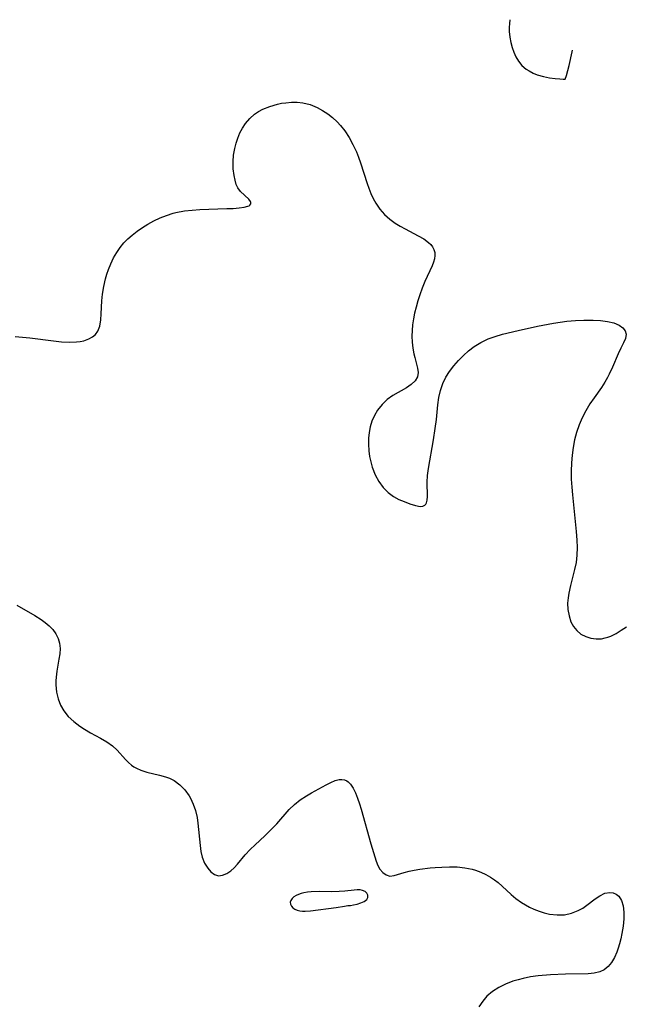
# Model space of a CAD drawing. Header units: metres. Extents: x 1073367 to 1082519, y 1569854 to 1574957.
# Tile 561 of 656: x 1077973 to 1078113, y 1574600 to 1574827. Entities that reach past the tile are written whole.
import ezdxf

# ---------------------------------------------------------------- set-up
doc = ezdxf.new("R2010")
doc.units = ezdxf.units.M
doc.layers.add('CGG_CurvaNivelLidar_v1', color=253, linetype='Continuous', lineweight=30)

msp = doc.modelspace()

# ---------------------------------------------------------------- linework, layer by layer
at = {"layer": 'CGG_CurvaNivelLidar_v1'}
for p, q in [((1078085.6417, 1574825.6287, 70), (1078085.589, 1574824.705, 70)), ((1078085.748, 1574826.5281, 70), (1078085.6417, 1574825.6287, 70)), ((1078085.589, 1574824.705, 70), (1078085.6023, 1574823.782, 70)), ((1078085.6023, 1574823.782, 70), (1078085.7427, 1574822.5103, 70)), ((1078085.7427, 1574822.5103, 70), (1078086.0029, 1574821.2541, 70)), ((1078086.0029, 1574821.2541, 70), (1078086.3196, 1574820.1446, 70)), ((1078086.3196, 1574820.1446, 70), (1078086.7051, 1574819.0616, 70)), ((1078086.7051, 1574819.0616, 70), (1078087.1566, 1574818.0161, 70)), ((1078087.1566, 1574818.0161, 70), (1078087.727, 1574817.0047, 70)), ((1078099.3767, 1574815.9879, 70), (1078100.0769, 1574819.0989, 70)), ((1078100.0769, 1574819.0989, 70), (1078100.1574, 1574819.5169, 70)), ((1078087.727, 1574817.0047, 70), (1078088.5281, 1574816.027, 70)), ((1078088.5281, 1574816.027, 70), (1078089.5509, 1574815.1466, 70)), ((1078098.7786, 1574813.7219, 70), (1078099.3767, 1574815.9879, 70)), ((1078089.5509, 1574815.1466, 70), (1078090.175, 1574814.7405, 70)), ((1078090.175, 1574814.7405, 70), (1078091.1002, 1574814.2607, 70)), ((1078091.1002, 1574814.2607, 70), (1078092.0829, 1574813.8661, 70)), ((1078092.0829, 1574813.8661, 70), (1078093.498, 1574813.4484, 70)), ((1078093.498, 1574813.4484, 70), (1078094.8829, 1574813.165, 70)), ((1078098.5, 1574812.8832, 70), (1078098.7786, 1574813.7219, 70)), ((1078094.8829, 1574813.165, 70), (1078096.1543, 1574812.99, 70)), ((1078096.1543, 1574812.99, 70), (1078097.2293, 1574812.8991, 70)), ((1078097.2293, 1574812.8991, 70), (1078098.0245, 1574812.8684, 70)), ((1078098.0245, 1574812.8684, 70), (1078098.5, 1574812.8832, 70)), ((1078030.5603, 1574806.5931, 69.5), (1078032.2808, 1574807.0908, 69.5)), ((1078032.2808, 1574807.0908, 69.5), (1078033.2262, 1574807.2878, 69.5)), ((1078033.2262, 1574807.2878, 69.5), (1078034.1798, 1574807.4342, 69.5)), ((1078034.1798, 1574807.4342, 69.5), (1078035.4987, 1574807.5478, 69.5)), ((1078035.4987, 1574807.5478, 69.5), (1078036.8131, 1574807.5459, 69.5)), ((1078036.8131, 1574807.5459, 69.5), (1078038.1121, 1574807.4084, 69.5)), ((1078038.1121, 1574807.4084, 69.5), (1078039.8058, 1574806.9886, 69.5)), ((1078039.8058, 1574806.9886, 69.5), (1078041.4393, 1574806.3316, 69.5)), ((1078025.8985, 1574803.8181, 69.5), (1078027.0398, 1574804.8012, 69.5)), ((1078027.0398, 1574804.8012, 69.5), (1078027.9497, 1574805.4028, 69.5)), ((1078027.9497, 1574805.4028, 69.5), (1078028.9199, 1574805.9211, 69.5)), ((1078028.9199, 1574805.9211, 69.5), (1078030.5603, 1574806.5931, 69.5)), ((1078041.4393, 1574806.3316, 69.5), (1078042.678, 1574805.6682, 69.5)), ((1078042.678, 1574805.6682, 69.5), (1078043.8628, 1574804.8933, 69.5)), ((1078043.8628, 1574804.8933, 69.5), (1078044.9848, 1574804.0164, 69.5)), ((1078024.2151, 1574801.6117, 69.5), (1078024.9135, 1574802.6782, 69.5)), ((1078024.9135, 1574802.6782, 69.5), (1078025.8985, 1574803.8181, 69.5)), ((1078044.9848, 1574804.0164, 69.5), (1078046.0323, 1574803.0409, 69.5)), ((1078046.0323, 1574803.0409, 69.5), (1078046.8036, 1574802.1976, 69.5)), ((1078046.8036, 1574802.1976, 69.5), (1078047.7603, 1574800.9869, 69.5)), ((1078023.1337, 1574799.2716, 69.5), (1078023.6258, 1574800.4692, 69.5)), ((1078023.6258, 1574800.4692, 69.5), (1078024.2151, 1574801.6117, 69.5)), ((1078047.7603, 1574800.9869, 69.5), (1078048.7709, 1574799.4573, 69.5)), ((1078022.4524, 1574796.9334, 69.5), (1078022.7537, 1574798.112, 69.5)), ((1078022.7537, 1574798.112, 69.5), (1078023.1337, 1574799.2716, 69.5)), ((1078048.7709, 1574799.4573, 69.5), (1078049.6626, 1574797.8378, 69.5)), ((1078049.6626, 1574797.8378, 69.5), (1078050.4385, 1574796.1475, 69.5)), ((1078022.0639, 1574793.8684, 69.5), (1078022.1829, 1574795.393, 69.5)), ((1078022.1829, 1574795.393, 69.5), (1078022.4524, 1574796.9334, 69.5)), ((1078050.4385, 1574796.1475, 69.5), (1078050.9323, 1574794.8795, 69.5)), ((1078022.1167, 1574792.2153, 69.5), (1078022.0639, 1574793.8684, 69.5)), ((1078050.9323, 1574794.8795, 69.5), (1078051.3818, 1574793.5917, 69.5)), ((1078051.3818, 1574793.5917, 69.5), (1078052.9167, 1574788.8139, 69.5)), ((1078022.3116, 1574790.6556, 69.5), (1078022.1167, 1574792.2153, 69.5)), ((1078022.5159, 1574789.6026, 69.5), (1078022.3116, 1574790.6556, 69.5)), ((1078022.7918, 1574788.6457, 69.5), (1078022.5159, 1574789.6026, 69.5)), ((1078023.1711, 1574787.8102, 69.5), (1078022.7918, 1574788.6457, 69.5)), ((1078052.9167, 1574788.8139, 69.5), (1078053.2856, 1574787.7772, 69.5)), ((1078023.7719, 1574787.0004, 69.5), (1078023.1711, 1574787.8102, 69.5)), ((1078025.6812, 1574785.2099, 69.5), (1078023.7719, 1574787.0004, 69.5)), ((1078053.2856, 1574787.7772, 69.5), (1078053.7737, 1574786.5757, 69.5)), ((1078053.7737, 1574786.5757, 69.5), (1078054.3233, 1574785.4153, 69.5)), ((1078026.0496, 1574784.7128, 69.5), (1078025.6812, 1574785.2099, 69.5)), ((1078025.9484, 1574783.8629, 69.5), (1078026.1442, 1574784.1364, 69.5)), ((1078026.1529, 1574784.4517, 69.5), (1078026.0496, 1574784.7128, 69.5)), ((1078026.1442, 1574784.1364, 69.5), (1078026.1529, 1574784.4517, 69.5)), ((1078054.3233, 1574785.4153, 69.5), (1078054.9412, 1574784.3057, 69.5)), ((1078054.9412, 1574784.3057, 69.5), (1078055.8619, 1574782.9514, 69.5)), ((1078006.7859, 1574781.519, 69.5), (1078008.3099, 1574782.0044, 69.5)), ((1078008.3099, 1574782.0044, 69.5), (1078008.9087, 1574782.1599, 69.5)), ((1078008.9087, 1574782.1599, 69.5), (1078010.8732, 1574782.5352, 69.5)), ((1078010.8732, 1574782.5352, 69.5), (1078012.6615, 1574782.7424, 69.5)), ((1078012.6615, 1574782.7424, 69.5), (1078014.4559, 1574782.8665, 69.5)), ((1078014.4559, 1574782.8665, 69.5), (1078020.629, 1574783.0562, 69.5)), ((1078020.629, 1574783.0562, 69.5), (1078022.1068, 1574783.1175, 69.5)), ((1078022.1068, 1574783.1175, 69.5), (1078023.4441, 1574783.2143, 69.5)), ((1078023.4441, 1574783.2143, 69.5), (1078024.5901, 1574783.3677, 69.5)), ((1078024.5901, 1574783.3677, 69.5), (1078025.48, 1574783.6023, 69.5)), ((1078025.48, 1574783.6023, 69.5), (1078025.7373, 1574783.72, 69.5)), ((1078025.7373, 1574783.72, 69.5), (1078025.9484, 1574783.8629, 69.5)), ((1078055.8619, 1574782.9514, 69.5), (1078056.9203, 1574781.7256, 69.5)), ((1078056.9203, 1574781.7256, 69.5), (1078058.1089, 1574780.6558, 69.5)), ((1078001.2024, 1574778.7136, 69.5), (1078002.4451, 1574779.4836, 69.5)), ((1078002.4451, 1574779.4836, 69.5), (1078003.8492, 1574780.2476, 69.5)), ((1078003.8492, 1574780.2476, 69.5), (1078005.298, 1574780.9288, 69.5)), ((1078005.298, 1574780.9288, 69.5), (1078006.7859, 1574781.519, 69.5)), ((1078058.1089, 1574780.6558, 69.5), (1078059.4051, 1574779.7173, 69.5)), ((1078059.4051, 1574779.7173, 69.5), (1078060.508, 1574779.0391, 69.5)), ((1077998.8702, 1574776.9933, 69.5), (1078000.0086, 1574777.8825, 69.5)), ((1078000.0086, 1574777.8825, 69.5), (1078001.2024, 1574778.7136, 69.5)), ((1078060.508, 1574779.0391, 69.5), (1078061.6348, 1574778.4156, 69.5)), ((1078061.6348, 1574778.4156, 69.5), (1078064.672, 1574776.8351, 69.5)), ((1077996.0789, 1574774.1015, 69.5), (1077996.9397, 1574775.1583, 69.5)), ((1077996.9397, 1574775.1583, 69.5), (1077997.8679, 1574776.1086, 69.5)), ((1077997.8679, 1574776.1086, 69.5), (1077998.8702, 1574776.9933, 69.5)), ((1078064.672, 1574776.8351, 69.5), (1078065.9353, 1574776.0963, 69.5)), ((1078065.9353, 1574776.0963, 69.5), (1078067.0248, 1574775.3018, 69.5)), ((1078067.0248, 1574775.3018, 69.5), (1078067.5455, 1574774.8025, 69.5)), ((1077994.5828, 1574771.7102, 69.5), (1077995.3085, 1574772.9727, 69.5)), ((1077995.3085, 1574772.9727, 69.5), (1077996.0789, 1574774.1015, 69.5)), ((1078067.5455, 1574774.8025, 69.5), (1078067.9661, 1574774.2628, 69.5)), ((1078067.9661, 1574774.2628, 69.5), (1078068.2899, 1574773.6249, 69.5)), ((1078068.2899, 1574773.6249, 69.5), (1078068.4655, 1574772.9404, 69.5)), ((1078068.4655, 1574772.9404, 69.5), (1078068.49, 1574772.2473, 69.5)), ((1077993.3971, 1574769.037, 69.5), (1077993.9463, 1574770.3945, 69.5)), ((1077993.9463, 1574770.3945, 69.5), (1077994.5828, 1574771.7102, 69.5)), ((1078068.1702, 1574770.7329, 69.5), (1078067.8608, 1574769.9126, 69.5)), ((1078068.3902, 1574771.5273, 69.5), (1078068.1702, 1574770.7329, 69.5)), ((1078068.49, 1574772.2473, 69.5), (1078068.3902, 1574771.5273, 69.5)), ((1077993.0322, 1574767.9635, 69.5), (1077993.3971, 1574769.037, 69.5)), ((1078067.8608, 1574769.9126, 69.5), (1078066.1858, 1574766.2627, 69.5)), ((1077992.3137, 1574765.136, 69.5), (1077992.717, 1574766.8766, 69.5)), ((1077992.717, 1574766.8766, 69.5), (1077993.0322, 1574767.9635, 69.5)), ((1078066.1858, 1574766.2627, 69.5), (1078065.59, 1574764.7934, 69.5)), ((1077992.0384, 1574763.3957, 69.5), (1077992.3137, 1574765.136, 69.5)), ((1078065.59, 1574764.7934, 69.5), (1078065.0429, 1574763.2646, 69.5)), ((1077991.7395, 1574758.8728, 69.5), (1077991.9027, 1574761.87, 69.5)), ((1077991.9027, 1574761.87, 69.5), (1077992.0384, 1574763.3957, 69.5)), ((1078064.5913, 1574761.8553, 69.5), (1078064.186, 1574760.4237, 69.5)), ((1078065.0429, 1574763.2646, 69.5), (1078064.5913, 1574761.8553, 69.5)), ((1078064.186, 1574760.4237, 69.5), (1078063.8385, 1574758.9781, 69.5)), ((1077991.4023, 1574756.0488, 69.5), (1077991.6244, 1574757.4605, 69.5)), ((1077991.6244, 1574757.4605, 69.5), (1077991.7395, 1574758.8728, 69.5)), ((1078063.59, 1574757.7004, 69.5), (1078063.3908, 1574756.3539, 69.5)), ((1078063.8385, 1574758.9781, 69.5), (1078063.59, 1574757.7004, 69.5)), ((1078095.7807, 1574756.7065, 69.5), (1078097.3244, 1574756.9662, 69.5)), ((1078097.3244, 1574756.9662, 69.5), (1078098.8645, 1574757.1798, 69.5)), ((1078098.8645, 1574757.1798, 69.5), (1078100.8429, 1574757.3618, 69.5)), ((1078100.8429, 1574757.3618, 69.5), (1078102.7941, 1574757.4408, 69.5)), ((1078102.7941, 1574757.4408, 69.5), (1078104.8969, 1574757.4151, 69.5)), ((1078104.8969, 1574757.4151, 69.5), (1078106.6164, 1574757.3044, 69.5)), ((1078106.6164, 1574757.3044, 69.5), (1078108.2225, 1574757.0979, 69.5)), ((1078108.2225, 1574757.0979, 69.5), (1078109.6945, 1574756.7604, 69.5)), ((1077990.4144, 1574754.1329, 69.5), (1077990.9475, 1574754.8393, 69.5)), ((1077990.9475, 1574754.8393, 69.5), (1077991.4023, 1574756.0488, 69.5)), ((1078063.2662, 1574755.0185, 69.5), (1078063.2299, 1574753.7023, 69.5)), ((1078063.3908, 1574756.3539, 69.5), (1078063.2662, 1574755.0185, 69.5)), ((1078084.0977, 1574754.1517, 69.5), (1078087.6389, 1574755.0034, 69.5)), ((1078087.6389, 1574755.0034, 69.5), (1078092.0874, 1574755.9871, 69.5)), ((1078092.0874, 1574755.9871, 69.5), (1078095.7807, 1574756.7065, 69.5)), ((1078109.6945, 1574756.7604, 69.5), (1078110.9305, 1574756.2553, 69.5)), ((1078110.9305, 1574756.2553, 69.5), (1078111.7568, 1574755.6516, 69.5)), ((1078111.7568, 1574755.6516, 69.5), (1078112.3074, 1574754.9351, 69.5)), ((1078112.3074, 1574754.9351, 69.5), (1078112.5376, 1574754.1542, 69.5)), ((1077971.9305, 1574753.6138, 69.5), (1077973.6282, 1574753.5069, 69.5)), ((1077973.6282, 1574753.5069, 69.5), (1077975.3352, 1574753.3371, 69.5)), ((1077975.3352, 1574753.3371, 69.5), (1077980.7814, 1574752.6462, 69.5)), ((1077980.7814, 1574752.6462, 69.5), (1077982.6116, 1574752.4495, 69.5)), ((1077982.6116, 1574752.4495, 69.5), (1077984.3808, 1574752.3436, 69.5)), ((1077984.3808, 1574752.3436, 69.5), (1077986.0614, 1574752.3849, 69.5)), ((1077986.0614, 1574752.3849, 69.5), (1077986.9209, 1574752.491, 69.5)), ((1077986.9209, 1574752.491, 69.5), (1077987.7357, 1574752.6649, 69.5)), ((1077987.7357, 1574752.6649, 69.5), (1077988.8837, 1574753.0749, 69.5)), ((1077988.8837, 1574753.0749, 69.5), (1077989.7171, 1574753.5457, 69.5)), ((1077989.7171, 1574753.5457, 69.5), (1077990.4144, 1574754.1329, 69.5)), ((1078063.2299, 1574753.7023, 69.5), (1078063.2995, 1574752.3154, 69.5)), ((1078063.2995, 1574752.3154, 69.5), (1078063.4602, 1574750.9741, 69.5)), ((1078077.516, 1574751.3158, 69.5), (1078079.0772, 1574752.3023, 69.5)), ((1078079.0772, 1574752.3023, 69.5), (1078080.7341, 1574753.0745, 69.5)), ((1078080.7341, 1574753.0745, 69.5), (1078082.3846, 1574753.6592, 69.5)), ((1078082.3846, 1574753.6592, 69.5), (1078084.0977, 1574754.1517, 69.5)), ((1078112.3706, 1574753.1962, 69.5), (1078111.885, 1574752.157, 69.5)), ((1078112.5376, 1574754.1542, 69.5), (1078112.3706, 1574753.1962, 69.5)), ((1078063.4602, 1574750.9741, 69.5), (1078063.6843, 1574749.6934, 69.5)), ((1078075.0773, 1574749.2627, 69.5), (1078076.2618, 1574750.3344, 69.5)), ((1078076.2618, 1574750.3344, 69.5), (1078077.516, 1574751.3158, 69.5)), ((1078111.2629, 1574750.9752, 69.5), (1078110.6487, 1574749.6273, 69.5)), ((1078111.885, 1574752.157, 69.5), (1078111.2629, 1574750.9752, 69.5)), ((1078063.6843, 1574749.6934, 69.5), (1078063.883, 1574748.7786, 69.5)), ((1078063.883, 1574748.7786, 69.5), (1078064.5009, 1574746.3729, 69.5)), ((1078072.8688, 1574746.8983, 69.5), (1078073.9564, 1574748.1251, 69.5)), ((1078073.9564, 1574748.1251, 69.5), (1078075.0773, 1574749.2627, 69.5)), ((1078110.6487, 1574749.6273, 69.5), (1078109.3736, 1574746.5711, 69.5)), ((1078064.5009, 1574746.3729, 69.5), (1078064.6427, 1574745.3274, 69.5)), ((1078071.0068, 1574744.2694, 69.5), (1078071.8743, 1574745.6164, 69.5)), ((1078071.8743, 1574745.6164, 69.5), (1078072.8688, 1574746.8983, 69.5)), ((1078109.3736, 1574746.5711, 69.5), (1078108.6307, 1574744.9724, 69.5)), ((1078063.9778, 1574743.4638, 69.5), (1078063.0871, 1574742.6367, 69.5)), ((1078064.5207, 1574744.3851, 69.5), (1078063.9778, 1574743.4638, 69.5)), ((1078064.6427, 1574745.3274, 69.5), (1078064.5207, 1574744.3851, 69.5)), ((1078070.3088, 1574742.8421, 69.5), (1078071.0068, 1574744.2694, 69.5)), ((1078108.2299, 1574744.2071, 69.5), (1078107.6075, 1574743.131, 69.5)), ((1078108.6307, 1574744.9724, 69.5), (1078108.2299, 1574744.2071, 69.5)), ((1078061.9589, 1574741.8706, 69.5), (1078058.8623, 1574740.0806, 69.5)), ((1078063.0871, 1574742.6367, 69.5), (1078061.9589, 1574741.8706, 69.5)), ((1078069.4559, 1574739.6189, 69.5), (1078069.7874, 1574741.2253, 69.5)), ((1078069.7874, 1574741.2253, 69.5), (1078070.3088, 1574742.8421, 69.5)), ((1078106.8231, 1574741.9236, 69.5), (1078105.1437, 1574739.5318, 69.5)), ((1078107.6075, 1574743.131, 69.5), (1078106.8231, 1574741.9236, 69.5)), ((1078057.5635, 1574739.1183, 69.5), (1078056.3608, 1574737.9763, 69.5)), ((1078058.8623, 1574740.0806, 69.5), (1078057.5635, 1574739.1183, 69.5)), ((1078069.2242, 1574737.9586, 69.5), (1078069.4559, 1574739.6189, 69.5)), ((1078105.1437, 1574739.5318, 69.5), (1078104.1968, 1574738.124, 69.5)), ((1078055.3054, 1574736.6655, 69.5), (1078054.5917, 1574735.4791, 69.5)), ((1078056.3608, 1574737.9763, 69.5), (1078055.3054, 1574736.6655, 69.5)), ((1078068.8682, 1574734.5413, 69.5), (1078069.2242, 1574737.9586, 69.5)), ((1078103.2679, 1574736.5694, 69.5), (1078102.4343, 1574734.9562, 69.5)), ((1078104.1968, 1574738.124, 69.5), (1078103.2679, 1574736.5694, 69.5)), ((1078054.0189, 1574734.2028, 69.5), (1078053.5967, 1574732.8541, 69.5)), ((1078054.5917, 1574735.4791, 69.5), (1078054.0189, 1574734.2028, 69.5)), ((1078068.6115, 1574732.4651, 69.5), (1078068.8682, 1574734.5413, 69.5)), ((1078102.4343, 1574734.9562, 69.5), (1078101.7112, 1574733.2893, 69.5)), ((1078053.5967, 1574732.8541, 69.5), (1078053.3495, 1574731.5657, 69.5)), ((1078068.1999, 1574729.8765, 69.5), (1078068.6115, 1574732.4651, 69.5)), ((1078101.7112, 1574733.2893, 69.5), (1078101.1238, 1574731.5939, 69.5)), ((1078053.2219, 1574730.2433, 69.5), (1078053.1971, 1574728.9005, 69.5)), ((1078053.3495, 1574731.5657, 69.5), (1078053.2219, 1574730.2433, 69.5)), ((1078067.0438, 1574723.2476, 69.5), (1078068.1999, 1574729.8765, 69.5)), ((1078100.6729, 1574729.8797, 69.5), (1078100.3331, 1574728.1335, 69.5)), ((1078101.1238, 1574731.5939, 69.5), (1078100.6729, 1574729.8797, 69.5)), ((1078053.1971, 1574728.9005, 69.5), (1078053.2853, 1574727.3668, 69.5)), ((1078053.2853, 1574727.3668, 69.5), (1078053.4649, 1574726.0784, 69.5)), ((1078100.3331, 1574728.1335, 69.5), (1078100.0892, 1574726.3644, 69.5)), ((1078053.4649, 1574726.0784, 69.5), (1078053.7378, 1574724.8065, 69.5)), ((1078100.0892, 1574726.3644, 69.5), (1078099.9336, 1574724.5797, 69.5)), ((1078053.7378, 1574724.8065, 69.5), (1078054.1002, 1574723.5628, 69.5)), ((1078054.1002, 1574723.5628, 69.5), (1078054.7766, 1574721.8501, 69.5)), ((1078066.8336, 1574721.6517, 69.5), (1078067.0438, 1574723.2476, 69.5)), ((1078099.9336, 1574724.5797, 69.5), (1078099.8675, 1574722.6596, 69.5)), ((1078054.7766, 1574721.8501, 69.5), (1078055.6376, 1574720.2649, 69.5)), ((1078066.7297, 1574720.1333, 69.5), (1078066.8336, 1574721.6517, 69.5)), ((1078099.8675, 1574722.6596, 69.5), (1078099.9003, 1574720.8385, 69.5)), ((1078099.9003, 1574720.8385, 69.5), (1078100.0022, 1574719.0129, 69.5)), ((1078055.6376, 1574720.2649, 69.5), (1078056.6301, 1574718.9187, 69.5)), ((1078056.6301, 1574718.9187, 69.5), (1078057.761, 1574717.7588, 69.5)), ((1078066.8013, 1574716.8492, 69.5), (1078066.7297, 1574720.1333, 69.5)), ((1078100.0022, 1574719.0129, 69.5), (1078100.1523, 1574717.1853, 69.5)), ((1078057.761, 1574717.7588, 69.5), (1078058.9986, 1574716.822, 69.5)), ((1078058.9986, 1574716.822, 69.5), (1078060.203, 1574716.1778, 69.5)), ((1078060.203, 1574716.1778, 69.5), (1078061.4255, 1574715.6639, 69.5)), ((1078066.7384, 1574715.9874, 69.5), (1078066.8013, 1574716.8492, 69.5)), ((1078100.1523, 1574717.1853, 69.5), (1078101.0557, 1574708.7677, 69.5)), ((1078061.4255, 1574715.6639, 69.5), (1078062.7701, 1574715.1548, 69.5)), ((1078062.7701, 1574715.1548, 69.5), (1078064.0155, 1574714.7633, 69.5)), ((1078064.0155, 1574714.7633, 69.5), (1078065.097, 1574714.5751, 69.5)), ((1078065.097, 1574714.5751, 69.5), (1078065.7128, 1574714.6226, 69.5)), ((1078065.7128, 1574714.6226, 69.5), (1078066.1728, 1574714.8449, 69.5)), ((1078066.1728, 1574714.8449, 69.5), (1078066.3896, 1574715.0661, 69.5)), ((1078066.3896, 1574715.0661, 69.5), (1078066.4955, 1574715.2283, 69.5)), ((1078066.4955, 1574715.2283, 69.5), (1078066.578, 1574715.3978, 69.5)), ((1078066.578, 1574715.3978, 69.5), (1078066.7384, 1574715.9874, 69.5)), ((1078101.0557, 1574708.7677, 69.5), (1078101.1959, 1574706.8138, 69.5)), ((1078101.246, 1574705.089, 69.5), (1078101.1865, 1574703.3805, 69.5)), ((1078101.1959, 1574706.8138, 69.5), (1078101.246, 1574705.089, 69.5)), ((1078101.1865, 1574703.3805, 69.5), (1078100.986, 1574701.6942, 69.5)), ((1078100.986, 1574701.6942, 69.5), (1078100.6641, 1574700.0329, 69.5)), ((1078100.6641, 1574700.0329, 69.5), (1078099.7198, 1574696.3971, 69.5)), ((1078099.7198, 1574696.3971, 69.5), (1078099.3116, 1574694.6121, 69.5)), ((1078099.1396, 1574693.5045, 69.5), (1078099.0853, 1574692.9305, 69.5)), ((1078099.3116, 1574694.6121, 69.5), (1078099.1396, 1574693.5045, 69.5)), ((1077972.3133, 1574691.8624, 69), (1077976.4203, 1574689.4726, 69)), ((1078099.0853, 1574692.9305, 69.5), (1078099.0569, 1574692.3162, 69.5)), ((1078099.0569, 1574692.3162, 69.5), (1078099.1196, 1574690.8097, 69.5)), ((1077976.4203, 1574689.4726, 69), (1077977.8776, 1574688.5686, 69)), ((1078099.1196, 1574690.8097, 69.5), (1078099.3704, 1574689.3669, 69.5)), ((1078099.3704, 1574689.3669, 69.5), (1078099.8167, 1574688.0244, 69.5)), ((1077977.8776, 1574688.5686, 69), (1077978.871, 1574687.8573, 69)), ((1077978.871, 1574687.8573, 69), (1077979.7757, 1574687.0948, 69)), ((1077979.7757, 1574687.0948, 69), (1077980.5698, 1574686.2731, 69)), ((1078099.8167, 1574688.0244, 69.5), (1078100.3969, 1574686.9377, 69.5)), ((1078100.3969, 1574686.9377, 69.5), (1078101.1463, 1574686.0004, 69.5)), ((1078111.3969, 1574686.0693, 69.5), (1078112.5771, 1574686.8911, 69.5)), ((1077980.5698, 1574686.2731, 69), (1077981.2991, 1574685.2762, 69)), ((1077981.2991, 1574685.2762, 69), (1077981.8397, 1574684.2073, 69)), ((1078101.1463, 1574686.0004, 69.5), (1078102.1171, 1574685.2057, 69.5)), ((1078102.1171, 1574685.2057, 69.5), (1078103.2327, 1574684.6187, 69.5)), ((1078103.2327, 1574684.6187, 69.5), (1078104.3875, 1574684.2581, 69.5)), ((1078106.8485, 1574684.1339, 69.5), (1078107.7066, 1574684.292, 69.5)), ((1078107.7066, 1574684.292, 69.5), (1078108.2932, 1574684.4631, 69.5)), ((1078108.2932, 1574684.4631, 69.5), (1078109.0146, 1574684.7395, 69.5)), ((1078109.0146, 1574684.7395, 69.5), (1078110.2119, 1574685.339, 69.5)), ((1078110.2119, 1574685.339, 69.5), (1078111.3969, 1574686.0693, 69.5)), ((1077981.8397, 1574684.2073, 69), (1077982.1655, 1574683.0778, 69)), ((1077982.1655, 1574683.0778, 69), (1077982.2616, 1574681.8926, 69)), ((1078104.3875, 1574684.2581, 69.5), (1078105.6027, 1574684.0925, 69.5)), ((1078105.6027, 1574684.0925, 69.5), (1078106.8485, 1574684.1339, 69.5)), ((1077982.1832, 1574680.6623, 69), (1077982.0002, 1574679.3921, 69)), ((1077982.2616, 1574681.8926, 69), (1077982.1832, 1574680.6623, 69)), ((1077982.0002, 1574679.3921, 69), (1077981.5379, 1574676.6779, 69)), ((1077981.3593, 1574675.2962, 69), (1077981.2936, 1574674.4008, 69)), ((1077981.5379, 1574676.6779, 69), (1077981.3593, 1574675.2962, 69)), ((1077981.2936, 1574674.4008, 69), (1077981.2853, 1574673.5079, 69)), ((1077981.2853, 1574673.5079, 69), (1077981.4578, 1574671.8307, 69)), ((1077981.4578, 1574671.8307, 69), (1077981.8133, 1574670.3147, 69)), ((1077981.8133, 1574670.3147, 69), (1077982.3555, 1574668.8645, 69)), ((1077982.3555, 1574668.8645, 69), (1077983.103, 1574667.5178, 69)), ((1077983.103, 1574667.5178, 69), (1077984.1556, 1574666.2136, 69)), ((1077984.1556, 1574666.2136, 69), (1077985.4078, 1574665.0483, 69)), ((1077985.4078, 1574665.0483, 69), (1077986.7975, 1574663.9988, 69)), ((1077986.7975, 1574663.9988, 69), (1077987.8777, 1574663.2924, 69)), ((1077987.8777, 1574663.2924, 69), (1077989.2374, 1574662.4929, 69)), ((1077989.2374, 1574662.4929, 69), (1077991.5731, 1574661.2441, 69)), ((1077991.5731, 1574661.2441, 69), (1077993.0213, 1574660.4279, 69)), ((1077993.0213, 1574660.4279, 69), (1077994.3234, 1574659.5125, 69)), ((1077994.3234, 1574659.5125, 69), (1077995.3748, 1574658.5082, 69)), ((1077995.3748, 1574658.5082, 69), (1077997.302, 1574656.3378, 69)), ((1077997.302, 1574656.3378, 69), (1077997.9843, 1574655.6694, 69)), ((1077997.9843, 1574655.6694, 69), (1077998.7214, 1574655.0571, 69)), ((1077998.7214, 1574655.0571, 69), (1077999.2532, 1574654.6866, 69)), ((1077999.2532, 1574654.6866, 69), (1077999.832, 1574654.3473, 69)), ((1077999.832, 1574654.3473, 69), (1078000.8356, 1574653.8892, 69)), ((1078000.8356, 1574653.8892, 69), (1078002.2255, 1574653.4389, 69)), ((1078002.2255, 1574653.4389, 69), (1078005.1273, 1574652.744, 69)), ((1078005.1273, 1574652.744, 69), (1078006.5585, 1574652.3419, 69)), ((1078006.5585, 1574652.3419, 69), (1078007.4503, 1574652.0084, 69)), ((1078007.4503, 1574652.0084, 69), (1078008.4892, 1574651.4764, 69)), ((1078008.4892, 1574651.4764, 69), (1078009.7977, 1574650.5135, 69)), ((1078009.7977, 1574650.5135, 69), (1078010.9568, 1574649.3244, 69)), ((1078040.0965, 1574648.6772, 69), (1078043.5116, 1574650.5321, 69)), ((1078043.5116, 1574650.5321, 69), (1078044.5723, 1574651.0574, 69)), ((1078044.5723, 1574651.0574, 69), (1078045.5761, 1574651.4697, 69)), ((1078045.5761, 1574651.4697, 69), (1078046.5148, 1574651.7162, 69)), ((1078046.5148, 1574651.7162, 69), (1078047.089, 1574651.7576, 69)), ((1078047.089, 1574651.7576, 69), (1078047.6795, 1574651.6648, 69)), ((1078047.6795, 1574651.6648, 69), (1078048.222, 1574651.4136, 69)), ((1078048.222, 1574651.4136, 69), (1078048.55, 1574651.1704, 69)), ((1078048.55, 1574651.1704, 69), (1078049.0672, 1574650.6289, 69)), ((1078049.0672, 1574650.6289, 69), (1078049.6684, 1574649.7339, 69)), ((1078010.9568, 1574649.3244, 69), (1078011.9509, 1574647.9477, 69)), ((1078038.9345, 1574647.9919, 69), (1078040.0965, 1574648.6772, 69)), ((1078049.6684, 1574649.7339, 69), (1078050.2089, 1574648.6646, 69)), ((1078050.2089, 1574648.6646, 69), (1078050.7012, 1574647.4621, 69)), ((1078011.9509, 1574647.9477, 69), (1078012.2381, 1574647.457, 69)), ((1078012.2381, 1574647.457, 69), (1078012.9019, 1574646.0589, 69)), ((1078012.9019, 1574646.0589, 69), (1078013.4176, 1574644.5683, 69)), ((1078035.0127, 1574644.8228, 69), (1078036.2083, 1574646.0176, 69)), ((1078036.2083, 1574646.0176, 69), (1078037.5277, 1574647.0661, 69)), ((1078037.5277, 1574647.0661, 69), (1078038.9345, 1574647.9919, 69)), ((1078050.7012, 1574647.4621, 69), (1078051.1548, 1574646.1599, 69)), ((1078051.1548, 1574646.1599, 69), (1078051.5482, 1574644.887, 69)), ((1078013.4176, 1574644.5683, 69), (1078013.7915, 1574643.0125, 69)), ((1078032.1503, 1574641.5684, 69), (1078035.0127, 1574644.8228, 69)), ((1078051.5482, 1574644.887, 69), (1078053.7438, 1574636.9369, 69)), ((1078013.7915, 1574643.0125, 69), (1078013.9964, 1574641.7129, 69)), ((1078013.9964, 1574641.7129, 69), (1078014.4731, 1574636.5341, 69)), ((1078031.2523, 1574640.6031, 69), (1078032.1503, 1574641.5684, 69)), ((1078029.365, 1574638.7467, 69), (1078031.2523, 1574640.6031, 69)), ((1078026.0111, 1574635.6154, 69), (1078027.179, 1574636.7431, 69)), ((1078027.179, 1574636.7431, 69), (1078029.365, 1574638.7467, 69)), ((1078053.7438, 1574636.9369, 69), (1078054.9764, 1574632.9675, 69)), ((1078014.4731, 1574636.5341, 69), (1078014.6839, 1574635.1724, 69)), ((1078014.6839, 1574635.1724, 69), (1078014.9955, 1574633.8885, 69)), ((1078024.881, 1574634.379, 69), (1078026.0111, 1574635.6154, 69)), ((1078014.9955, 1574633.8885, 69), (1078015.5342, 1574632.4989, 69)), ((1078015.5342, 1574632.4989, 69), (1078016.2393, 1574631.3114, 69)), ((1078022.339, 1574631.4421, 69), (1078023.0825, 1574632.2551, 69)), ((1078023.0825, 1574632.2551, 69), (1078024.881, 1574634.379, 69)), ((1078054.9764, 1574632.9675, 69), (1078055.361, 1574631.984, 69)), ((1078016.2393, 1574631.3114, 69), (1078016.9845, 1574630.4747, 69)), ((1078016.9845, 1574630.4747, 69), (1078017.8178, 1574629.8883, 69)), ((1078019.6679, 1574629.6895, 69), (1078020.6333, 1574630.0838, 69)), ((1078020.6333, 1574630.0838, 69), (1078021.581, 1574630.7367, 69)), ((1078021.581, 1574630.7367, 69), (1078022.339, 1574631.4421, 69)), ((1078055.361, 1574631.984, 69), (1078055.8153, 1574631.132, 69)), ((1078055.8153, 1574631.132, 69), (1078056.4959, 1574630.3216, 69)), ((1078056.4959, 1574630.3216, 69), (1078057.2899, 1574629.7745, 69)), ((1078059.1581, 1574629.6199, 69), (1078061.4657, 1574630.3649, 69)), ((1078061.4657, 1574630.3649, 69), (1078062.5654, 1574630.6428, 69)), ((1078062.5654, 1574630.6428, 69), (1078063.7634, 1574630.8732, 69)), ((1078063.7634, 1574630.8732, 69), (1078065.036, 1574631.0704, 69)), ((1078065.036, 1574631.0704, 69), (1078067.4534, 1574631.3814, 69)), ((1078067.4534, 1574631.3814, 69), (1078068.5631, 1574631.4946, 69)), ((1078068.5631, 1574631.4946, 69), (1078070.1058, 1574631.5976, 69)), ((1078070.1058, 1574631.5976, 69), (1078071.8765, 1574631.6471, 69)), ((1078071.8765, 1574631.6471, 69), (1078073.6449, 1574631.6065, 69)), ((1078073.6449, 1574631.6065, 69), (1078075.39, 1574631.4427, 69)), ((1078075.39, 1574631.4427, 69), (1078077.0897, 1574631.1133, 69)), ((1078077.0897, 1574631.1133, 69), (1078077.8542, 1574630.8913, 69)), ((1078077.8542, 1574630.8913, 69), (1078079.0471, 1574630.4414, 69)), ((1078079.0471, 1574630.4414, 69), (1078080.1958, 1574629.8924, 69)), ((1078017.8178, 1574629.8883, 69), (1078018.717, 1574629.6102, 69)), ((1078018.717, 1574629.6102, 69), (1078019.6679, 1574629.6895, 69)), ((1078057.2899, 1574629.7745, 69), (1078058.1512, 1574629.5267, 69)), ((1078058.1512, 1574629.5267, 69), (1078059.1581, 1574629.6199, 69)), ((1078080.1958, 1574629.8924, 69), (1078081.2989, 1574629.2614, 69)), ((1078081.2989, 1574629.2614, 69), (1078082.1899, 1574628.6744, 69)), ((1078082.1899, 1574628.6744, 69), (1078083.0388, 1574628.0361, 69)), ((1078083.0388, 1574628.0361, 69), (1078083.9794, 1574627.2245, 69)), ((1078037.7498, 1574625.4852, 69), (1078037.1515, 1574625.2923, 69)), ((1078038.389, 1574625.639, 69), (1078037.7498, 1574625.4852, 69)), ((1078039.2133, 1574625.783, 69), (1078038.389, 1574625.639, 69)), ((1078040.0686, 1574625.8838, 69), (1078039.2133, 1574625.783, 69)), ((1078041.8588, 1574625.9659, 69), (1078040.0686, 1574625.8838, 69)), ((1078044.6301, 1574625.9254, 69), (1078041.8588, 1574625.9659, 69)), ((1078046.4628, 1574625.9422, 69), (1078044.6301, 1574625.9254, 69)), ((1078047.7976, 1574626.0391, 69), (1078046.4628, 1574625.9422, 69)), ((1078049.9442, 1574626.2839, 69), (1078047.7976, 1574626.0391, 69)), ((1078050.6432, 1574626.3329, 69), (1078049.9442, 1574626.2839, 69)), ((1078051.2957, 1574626.3209, 69), (1078050.6432, 1574626.3329, 69)), ((1078051.8849, 1574626.2145, 69), (1078051.2957, 1574626.3209, 69)), ((1078052.4368, 1574625.9601, 69), (1078051.8849, 1574626.2145, 69)), ((1078052.8743, 1574625.5882, 69), (1078052.4368, 1574625.9601, 69)), ((1078053.1165, 1574625.1129, 69), (1078052.8743, 1574625.5882, 69)), ((1078083.9794, 1574627.2245, 69), (1078086.0467, 1574625.308, 69)), ((1078106.4299, 1574625.0068, 69), (1078107.5987, 1574625.552, 69)), ((1078107.5987, 1574625.552, 69), (1078108.7436, 1574625.7669, 69)), ((1078108.7436, 1574625.7669, 69), (1078109.5142, 1574625.6741, 69)), ((1078109.5142, 1574625.6741, 69), (1078110.2168, 1574625.3797, 69)), ((1078035.37, 1574623.9226, 69), (1078035.234, 1574623.4866, 69)), ((1078035.234, 1574623.4866, 69), (1078035.2837, 1574623.0474, 69)), ((1078035.6641, 1574624.3396, 69), (1078035.37, 1574623.9226, 69)), ((1078036.0841, 1574624.7219, 69), (1078035.6641, 1574624.3396, 69)), ((1078036.6077, 1574625.0523, 69), (1078036.0841, 1574624.7219, 69)), ((1078037.1515, 1574625.2923, 69), (1078036.6077, 1574625.0523, 69)), ((1078050.635, 1574623.0735, 69), (1078051.4904, 1574623.3354, 69)), ((1078051.4904, 1574623.3354, 69), (1078052.2606, 1574623.676, 69)), ((1078052.2606, 1574623.676, 69), (1078052.8334, 1574624.1001, 69)), ((1078052.8334, 1574624.1001, 69), (1078053.1146, 1574624.5945, 69)), ((1078053.1146, 1574624.5945, 69), (1078053.1165, 1574625.1129, 69)), ((1078086.0467, 1574625.308, 69), (1078087.127, 1574624.3861, 69)), ((1078087.127, 1574624.3861, 69), (1078088.4468, 1574623.428, 69)), ((1078088.4468, 1574623.428, 69), (1078089.3356, 1574622.8813, 69)), ((1078103.4632, 1574622.8279, 69), (1078105.4017, 1574624.3185, 69)), ((1078105.4017, 1574624.3185, 69), (1078106.4299, 1574625.0068, 69)), ((1078110.2168, 1574625.3797, 69), (1078110.8197, 1574624.8941, 69)), ((1078110.8197, 1574624.8941, 69), (1078111.4533, 1574623.9082, 69)), ((1078111.4533, 1574623.9082, 69), (1078111.8411, 1574622.6489, 69)), ((1078035.2837, 1574623.0474, 69), (1078035.494, 1574622.6225, 69)), ((1078035.494, 1574622.6225, 69), (1078035.8346, 1574622.2322, 69)), ((1078035.8346, 1574622.2322, 69), (1078036.284, 1574621.8999, 69)), ((1078036.284, 1574621.8999, 69), (1078036.8167, 1574621.6511, 69)), ((1078036.8167, 1574621.6511, 69), (1078037.4166, 1574621.4853, 69)), ((1078037.4166, 1574621.4853, 69), (1078038.0634, 1574621.4075, 69)), ((1078038.0634, 1574621.4075, 69), (1078038.6413, 1574621.4128, 69)), ((1078038.6413, 1574621.4128, 69), (1078039.9171, 1574621.5501, 69)), ((1078039.9171, 1574621.5501, 69), (1078045.8148, 1574622.3203, 69)), ((1078045.8148, 1574622.3203, 69), (1078047.6769, 1574622.5931, 69)), ((1078047.6769, 1574622.5931, 69), (1078048.5, 1574622.7535, 69)), ((1078048.5, 1574622.7535, 69), (1078048.6307, 1574622.731, 69)), ((1078048.6307, 1574622.731, 69), (1078049.0989, 1574622.7729, 69)), ((1078049.0989, 1574622.7729, 69), (1078049.8025, 1574622.8868, 69)), ((1078049.8025, 1574622.8868, 69), (1078050.635, 1574623.0735, 69)), ((1078089.3356, 1574622.8813, 69), (1078090.3068, 1574622.363, 69)), ((1078090.3068, 1574622.363, 69), (1078091.3052, 1574621.9033, 69)), ((1078091.3052, 1574621.9033, 69), (1078092.4846, 1574621.4449, 69)), ((1078092.4846, 1574621.4449, 69), (1078093.6824, 1574621.0709, 69)), ((1078093.6824, 1574621.0709, 69), (1078094.8907, 1574620.792, 69)), ((1078098.338, 1574620.6317, 69), (1078099.9799, 1574620.9693, 69)), ((1078099.9799, 1574620.9693, 69), (1078101.5138, 1574621.58, 69)), ((1078101.5138, 1574621.58, 69), (1078102.5185, 1574622.1641, 69)), ((1078102.5185, 1574622.1641, 69), (1078103.4632, 1574622.8279, 69)), ((1078111.8411, 1574622.6489, 69), (1078111.9985, 1574621.2378, 69)), ((1078111.9985, 1574621.2378, 69), (1078111.9802, 1574619.7034, 69)), ((1078094.8907, 1574620.792, 69), (1078096.6285, 1574620.5832, 69)), ((1078096.6285, 1574620.5832, 69), (1078098.338, 1574620.6317, 69)), ((1078111.9802, 1574619.7034, 69), (1078111.8157, 1574618.0268, 69)), ((1078111.8157, 1574618.0268, 69), (1078111.5374, 1574616.3151, 69)), ((1078111.284, 1574615.1028, 69), (1078110.9885, 1574613.9094, 69)), ((1078111.5374, 1574616.3151, 69), (1078111.284, 1574615.1028, 69)), ((1078110.3763, 1574611.9854, 69), (1078109.8234, 1574610.7531, 69)), ((1078110.7045, 1574612.9295, 69), (1078110.3763, 1574611.9854, 69)), ((1078110.9885, 1574613.9094, 69), (1078110.7045, 1574612.9295, 69)), ((1078109.1543, 1574609.6445, 69), (1078108.3629, 1574608.6965, 69)), ((1078109.8234, 1574610.7531, 69), (1078109.1543, 1574609.6445, 69)), ((1078106.4308, 1574607.4803, 69), (1078105.1506, 1574607.1842, 69)), ((1078107.4355, 1574607.954, 69), (1078106.4308, 1574607.4803, 69)), ((1078108.3629, 1574608.6965, 69), (1078107.4355, 1574607.954, 69)), ((1078086.4706, 1574605.31, 69), (1078084.7916, 1574604.659, 69)), ((1078087.6426, 1574605.6779, 69), (1078086.4706, 1574605.31, 69)), ((1078088.8439, 1574605.9883, 69), (1078087.6426, 1574605.6779, 69)), ((1078090.5355, 1574606.3207, 69), (1078088.8439, 1574605.9883, 69)), ((1078092.2589, 1574606.5608, 69), (1078090.5355, 1574606.3207, 69)), ((1078095.0946, 1574606.8067, 69), (1078092.2589, 1574606.5608, 69)), ((1078098.563, 1574606.9646, 69), (1078095.0946, 1574606.8067, 69)), ((1078103.7592, 1574607.0655, 69), (1078098.563, 1574606.9646, 69)), ((1078105.1506, 1574607.1842, 69), (1078103.7592, 1574607.0655, 69)), ((1078081.7644, 1574602.9547, 69), (1078080.4879, 1574601.8593, 69)), ((1078083.2126, 1574603.8791, 69), (1078081.7644, 1574602.9547, 69)), ((1078084.7916, 1574604.659, 69), (1078083.2126, 1574603.8791, 69)), ((1078079.5069, 1574600.7082, 69), (1078078.6269, 1574599.4226, 69)), ((1078080.4879, 1574601.8593, 69), (1078079.5069, 1574600.7082, 69))]:
    msp.add_line(p, q, dxfattribs=at)

doc.saveas('drawing.dxf')
